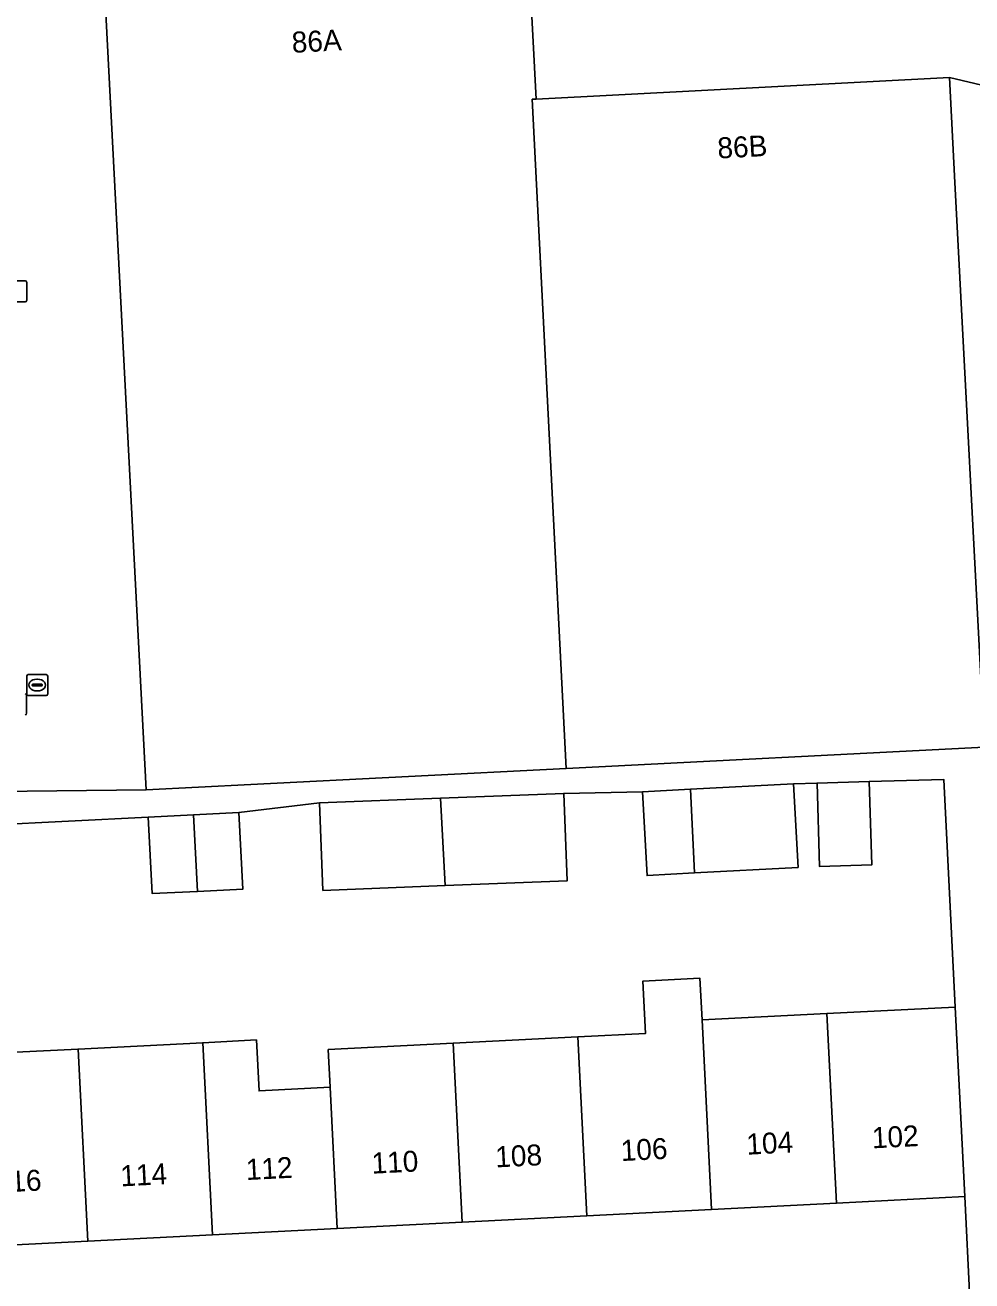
# Model space of a CAD drawing. Extents: x 161084 to 161928, y 385354 to 386522.
# Drawn here: x 161331.4 to 161376.6, y 385753.3 to 385813.1 of the extents above; entities that cross this region are included whole.
import ezdxf

# ---------------------------------------------------------------- set-up
doc = ezdxf.new("R2010")
doc.units = 0
for name, color, linetype in [('IMGEO_Erf', 7, 'Continuous'), ('IMGEO_Kolk', 7, 'Continuous'), ('IMGEO_Pand', 7, 'Continuous'), ('IMGEO_Pand_nummerreeks', 7, 'Continuous'), ('IMGEO_Rijbaan_lokaal_open', 7, 'Continuous'), ('IMGEO_Rioolput', 7, 'Continuous'), ('IMGEO_Voetpad_open', 7, 'Continuous')]:
    doc.layers.add(name, color=color, linetype=linetype)

msp = doc.modelspace()

# ---------------------------------------------------------------- linework, layer by layer
at = {"layer": 'IMGEO_Erf'}
for points in [[(161419.725, 385800.816), (161420.585, 385804.362), (161410.905, 385806.71), (161409.837, 385802.513), (161375.498, 385810.645), (161375.758, 385805.652), (161377.159, 385778.718), (161391.177, 385779.498), (161390.518, 385794.589), (161390.305, 385799.48), (161411.15, 385800.639), (161411.822, 385788.558), (161423.814, 385789.225), (161423.702, 385791.242), (161438.972, 385792.091), (161438.748, 385796.202), (161438.45, 385801.656), (161438.985, 385803.861), (161433.66, 385805.153), (161431.893, 385797.865)], [(161376.23, 385757.297), (161370.105, 385756.987), (161364.158, 385756.686), (161358.21, 385756.385), (161352.263, 385756.083), (161346.316, 385755.782), (161340.368, 385755.481), (161334.421, 385755.18), (161328.473, 385754.879), (161322.352, 385754.569), (161322.529, 385749.751), (161327.583, 385750), (161376.462, 385752.413)]]:
    msp.add_lwpolyline(points, close=True, dxfattribs=at)
msp.add_lwpolyline([(161328.01, 385764.034), (161333.958, 385764.335), (161339.905, 385764.636), (161342.463, 385764.766), (161342.586, 385762.339), (161345.976, 385762.511), (161345.885, 385764.31), (161351.832, 385764.611), (161357.779, 385764.912), (161361.012, 385765.076), (161360.885, 385767.574), (161363.6, 385767.712), (161363.701, 385765.723), (161369.648, 385766.025), (161375.772, 385766.335), (161375.222, 385777.191), (161371.674, 385777.084), (161371.794, 385773.108), (161369.305, 385773.033), (161369.185, 385777.009), (161368.062, 385776.983), (161368.278, 385772.996), (161363.347, 385772.729), (161361.08, 385772.606), (161360.864, 385776.593), (161357.108, 385776.522), (161357.269, 385772.349), (161351.452, 385772.124), (161345.632, 385771.899), (161345.471, 385776.072), (161341.62, 385775.604), (161341.817, 385771.959), (161339.654, 385771.85), (161337.492, 385771.741), (161337.296, 385775.386), (161329.695, 385775.002)], dxfattribs=at)
at = {"layer": 'IMGEO_Kolk'}
for p, q in [((161330.582, 385800.955), (161331.434, 385800.955)), ((161331.508, 385800.881), (161331.508, 385800.029)), ((161331.434, 385799.955), (161330.582, 385799.955)), ((161331.508, 385781.261), (161331.508, 385782.113)), ((161331.583, 385782.187), (161332.435, 385782.187)), ((161331.996, 385781.967), (161332.021, 385781.967)), ((161332.509, 385782.113), (161332.509, 385781.261)), ((161331.767, 385781.681), (161331.767, 385781.693)), ((161332.205, 385781.644), (161331.807, 385781.644)), ((161331.81, 385781.73), (161332.208, 385781.73)), ((161332.019, 385781.407), (161331.994, 385781.407)), ((161332.251, 385781.693), (161332.251, 385781.681)), ((161332.435, 385781.187), (161331.583, 385781.187))]:
    msp.add_line(p, q, dxfattribs=at)
for points in [[(161330.582, 385800.955), (161331.434, 385800.955)], [(161331.508, 385800.881), (161331.508, 385800.029)], [(161331.434, 385799.955), (161330.582, 385799.955)], [(161331.508, 385781.261), (161331.508, 385782.113)], [(161331.583, 385782.187), (161332.435, 385782.187)], [(161332.509, 385782.113), (161332.509, 385781.261)], [(161332.435, 385781.187), (161331.583, 385781.187)]]:
    msp.add_lwpolyline(points, dxfattribs=at)
for centre, radius, start, end in [((161331.432, 385800.879), 0.0765, 1.55205, 88.44795), ((161331.432, 385800.879), 0.0765, 1.55205, 88.44795), ((161331.432, 385800.031), 0.0765, 271.55205, 358.44795), ((161331.432, 385800.031), 0.0765, 271.55205, 358.44795), ((161331.585, 385782.111), 0.0765, 91.55205, 178.44795), ((161331.585, 385782.111), 0.0765, 91.55205, 178.44795), ((161332.433, 385782.111), 0.0765, 1.55205, 88.44795), ((161332.433, 385782.111), 0.0765, 1.55205, 88.44795), ((161331.807, 385781.69), 0.0403, 85.87752, 175.75265), ((161331.804, 385781.68), 0.0366, 178.93798, 274.71019), ((161332.208, 385781.687), 0.043, 264.86636, 352.45326), ((161332.212, 385781.692), 0.0386, 1.73085, 96.63898), ((161331.585, 385781.263), 0.0765, 181.55205, 268.44795), ((161331.585, 385781.263), 0.0765, 181.55205, 268.44795), ((161332.433, 385781.263), 0.0765, 271.55205, 358.44795), ((161332.433, 385781.263), 0.0765, 271.55205, 358.44795)]:
    msp.add_arc(centre, radius, start, end, dxfattribs=at)
for centre, major_axis, ratio, start_param, end_param in [((161331.995, 385781.687), (-0.387, 0.002), 0.722429, 4.712389, 7.853982), ((161332.02, 385781.687), (-0.39, 0.002), 0.717154, 1.570796, 4.712389)]:
    msp.add_ellipse(centre, major_axis=major_axis, ratio=ratio, start_param=start_param, end_param=end_param, dxfattribs=at)
at = {"layer": 'IMGEO_Pand'}
for points in [[(161355.473, 385815.698), (161335.232, 385814.645), (161337.206, 385776.693), (161342.2, 385776.953), (161357.219, 385777.711), (161355.61, 385809.61), (161355.789, 385809.619)], [(161355.789, 385809.619), (161355.61, 385809.61), (161357.219, 385777.711), (161377.159, 385778.718), (161375.758, 385805.652), (161375.498, 385810.645)], [(161363.347, 385772.729), (161363.145, 385776.717), (161360.864, 385776.593), (161361.08, 385772.606)], [(161363.145, 385776.717), (161363.347, 385772.729), (161368.278, 385772.996), (161368.062, 385776.983)], [(161371.674, 385777.084), (161369.185, 385777.009), (161369.305, 385773.033), (161371.794, 385773.108)], [(161351.452, 385772.124), (161351.241, 385776.295), (161345.471, 385776.072), (161345.632, 385771.899)], [(161351.241, 385776.295), (161351.452, 385772.124), (161357.269, 385772.349), (161357.108, 385776.522)], [(161339.654, 385771.85), (161339.458, 385775.495), (161337.296, 385775.386), (161337.492, 385771.741)], [(161341.817, 385771.959), (161341.62, 385775.604), (161339.458, 385775.495), (161339.654, 385771.85)], [(161358.21, 385756.385), (161364.158, 385756.686), (161363.701, 385765.723), (161363.6, 385767.712), (161360.885, 385767.574), (161361.012, 385765.076), (161357.779, 385764.912)], [(161364.158, 385756.686), (161370.105, 385756.987), (161369.648, 385766.025), (161363.701, 385765.723)], [(161370.105, 385756.987), (161376.23, 385757.297), (161375.977, 385762.291), (161375.772, 385766.335), (161369.648, 385766.025)], [(161334.421, 385755.18), (161340.368, 385755.481), (161339.905, 385764.636), (161333.958, 385764.335)], [(161340.368, 385755.481), (161346.316, 385755.782), (161345.976, 385762.511), (161342.586, 385762.339), (161342.463, 385764.766), (161339.905, 385764.636)], [(161351.832, 385764.611), (161345.885, 385764.31), (161345.976, 385762.511), (161346.316, 385755.782), (161352.263, 385756.083)], [(161357.779, 385764.912), (161351.832, 385764.611), (161352.263, 385756.083), (161358.21, 385756.385)], [(161328.473, 385754.879), (161334.421, 385755.18), (161333.958, 385764.335), (161328.01, 385764.034)]]:
    msp.add_lwpolyline(points, close=True, dxfattribs=at)
at = {"layer": 'IMGEO_Rijbaan_lokaal_open'}
msp.add_lwpolyline([(161327.257, 385776.578), (161337.206, 385776.693), (161335.232, 385814.645), (161355.473, 385815.698), (161355.789, 385809.619), (161375.498, 385810.645), (161409.837, 385802.513), (161410.905, 385806.71), (161411.784, 385810.335), (161380.136, 385818.183)], dxfattribs=at)
at = {"layer": 'IMGEO_Rioolput'}
msp.add_line((161331.507, 385781.194), (161331.507, 385780.342), dxfattribs=at)
msp.add_lwpolyline([(161331.507, 385781.194), (161331.507, 385780.342)], dxfattribs=at)
for centre, start, end in [((161331.431, 385781.192), 1.55205, 88.44795), ((161331.431, 385781.192), 1.55205, 88.44795), ((161331.431, 385780.344), 271.55205, 358.44795), ((161331.431, 385780.344), 271.55205, 358.44795)]:
    msp.add_arc(centre, 0.0765, start, end, dxfattribs=at)
at = {"layer": 'IMGEO_Voetpad_open'}
for points in [[(161377.159, 385778.718), (161357.219, 385777.711), (161342.2, 385776.953), (161337.206, 385776.693), (161327.257, 385776.578)], [(161322.529, 385749.751), (161322.352, 385754.569), (161322.1, 385759.563), (161322.012, 385761.297), (161321.338, 385774.58), (161325.381, 385774.784), (161327.538, 385774.893), (161329.695, 385775.002), (161337.296, 385775.386), (161339.458, 385775.495), (161341.62, 385775.604), (161345.471, 385776.072), (161351.241, 385776.295), (161357.108, 385776.522), (161360.864, 385776.593), (161363.145, 385776.717), (161368.062, 385776.983), (161369.185, 385777.009), (161371.674, 385777.084), (161375.222, 385777.191), (161375.772, 385766.335), (161375.977, 385762.291), (161376.23, 385757.297), (161376.462, 385752.413)]]:
    msp.add_lwpolyline(points, dxfattribs=at)

# ---------------------------------------------------------------- texts
at = {"layer": 'IMGEO_Pand_nummerreeks'}
for s, rotation, p in [('86A', 2.97802, (161344.168, 385811.825)), ('86B', 2.97998, (161364.459, 385806.786)), ('102', 2.89858, (161371.821, 385759.597)), ('108', 2.89858, (161353.868, 385758.688)), ('106', 2.89858, (161359.85, 385758.991)), ('104', 2.89858, (161365.837, 385759.294)), ('110', 2.89858, (161347.971, 385758.389)), ('114', 2.89858, (161335.996, 385757.783)), ('112', 2.89858, (161341.979, 385758.086)), ('116', 2.89858, (161330.01, 385757.48))]:
    msp.add_text(s, height=1, rotation=rotation, dxfattribs=at).set_placement(p)

doc.saveas('drawing.dxf')
